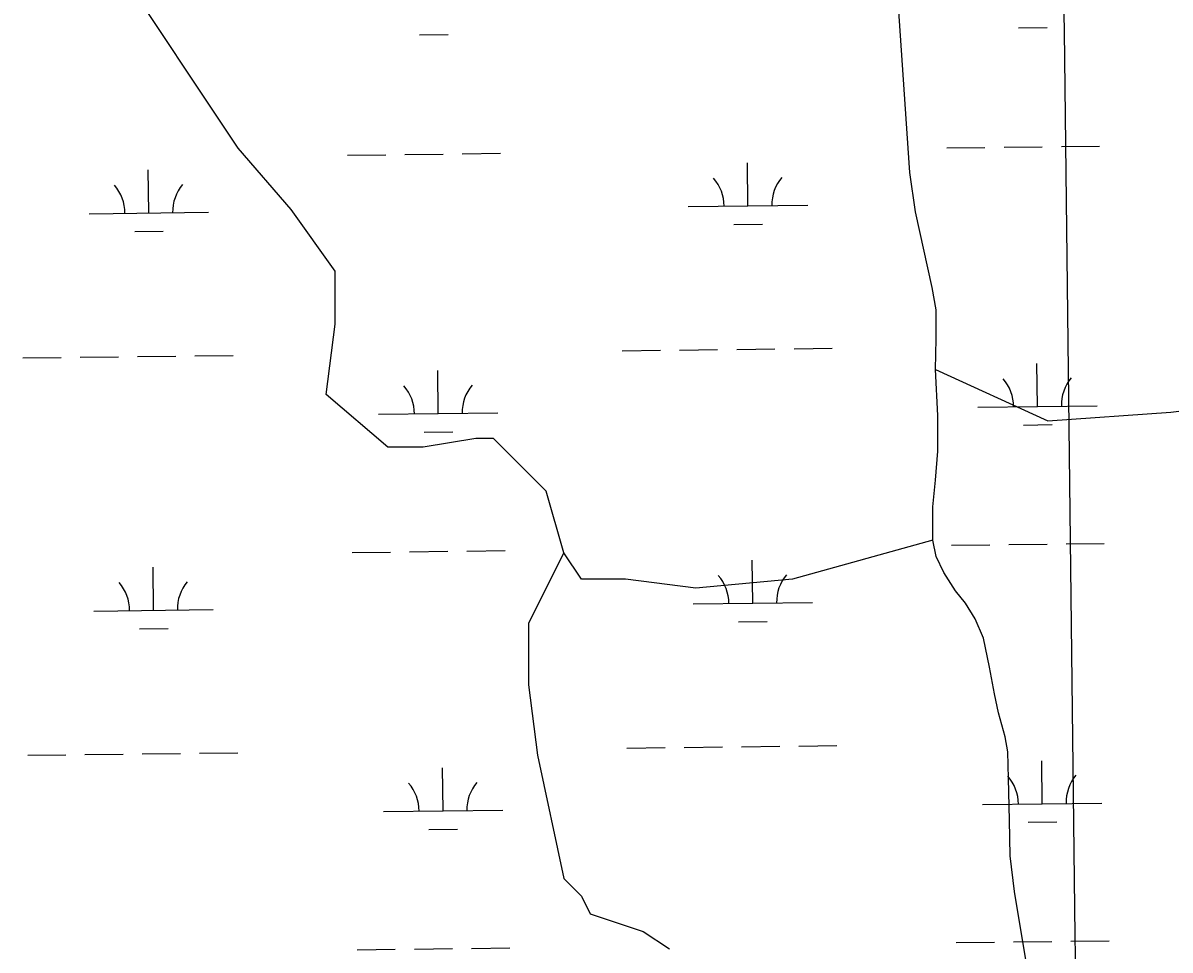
# Model space of a CAD drawing. Extents: x 3694830 to 3732949, y 415201 to 440970.
# Drawn here: x 3719182 to 3720143, y 434490 to 435266 of the extents above; entities that cross this region are included whole.
import ezdxf

# ---------------------------------------------------------------- set-up
doc = ezdxf.new("R2010")
doc.units = 0
for name, color, linetype in [('V-GRID-MAJR', 7, 'Continuous'), ('V-TOPO-SHOR', 7, 'Continuous'), ('V-WETL-SWMP', 7, 'Continuous')]:
    doc.layers.add(name, color=color, linetype=linetype)

msp = doc.modelspace()

# ---------------------------------------------------------------- linework, layer by layer
at = {"layer": 'V-GRID-MAJR'}
msp.add_spline([(3720228.281, 420868.82800000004), (3720155.153, 426926.124), (3720081.987, 432986.504), (3720008.822, 439046.89), (3720008.785, 439049.968)], degree=3, dxfattribs=at)
at = {"layer": 'V-TOPO-SHOR'}
for points in [[(3719944.4390000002, 434833.071), (3719826.8569730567, 434800.18449766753), (3719745.799142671, 434792.81560399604), (3719686.8479932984, 434800.18449766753), (3719650.003524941, 434800.18449766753), (3719635.265737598, 434822.2911786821), (3719620.527950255, 434873.87343438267), (3719583.683481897, 434910.71790274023), (3719576.314588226, 434918.0867964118), (3719561.576800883, 434918.0867964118), (3719517.363438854, 434910.71790274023), (3719487.887864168, 434910.71790274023), (3719436.305608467, 434954.93126476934), (3719443.674502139, 435013.8824141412), (3719443.674502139, 435058.09577617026), (3719406.830033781, 435109.67803187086), (3719362.616671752, 435161.26028757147), (3719259.452160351, 435316.007054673)], [(3720025.13, 434464.963), (3720012.611, 434538.724), (3720009.133, 434568.646), (3720008.4390000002, 434598.567), (3720007.747, 434633.358), (3720007.0530000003, 434655.626), (3720004.966, 434668.152), (3719999.401, 434688.331), (3719995.9220000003, 434704.336), (3719991.748, 434726.604), (3719986.88, 434750.958), (3719979.923, 434766.96400000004), (3719971.573, 434780.183), (3719963.223, 434790.62200000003), (3719953.483, 434805.933), (3719947.22, 434819.153), (3719944.4390000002, 434833.071), (3719944.4390000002, 434844.9), (3719944.441, 434860.903), (3719946.5300000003, 434883.17100000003), (3719948.619, 434907.52400000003), (3719948.6210000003, 434937.445), (3719946.536, 434975.718), (3719947.235, 435001.46400000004), (3719947.237, 435025.819), (3719943.757, 435044.607), (3719929.845, 435107.929), (3719924.977, 435140.63300000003), (3719915.245, 435283.977)], [(3719946.536, 434975.718), (3720040.554889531, 434932.82458375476), (3720143.719400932, 434940.1934774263), (3720261.6216996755, 434954.93126476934), (3720327.9417427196, 434932.82458375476), (3720372.155104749, 434925.45569008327), (3720467.950722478, 434932.82458375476), (3720534.2707655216, 434947.5623710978), (3720600.5908085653, 434925.45569008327), (3720607.9597022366, 434888.6112217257), (3720630.0663832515, 434837.0289660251), (3720703.7553199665, 434741.2333482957), (3720806.9198313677, 434682.2821989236), (3720895.346555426, 434623.3310495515), (3720976.404385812, 434586.4865811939), (3721027.9866415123, 434549.64211283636), (3721116.413365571, 434505.42875080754), (3721138.5200465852, 434498.05985713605)], [(3719635.265737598, 434822.2911786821), (3719605.790162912, 434763.34002931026), (3719605.790162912, 434711.75777360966), (3719613.1590565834, 434652.80662423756), (3719635.265737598, 434549.64211283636), (3719650.003524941, 434534.9043254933), (3719657.3724186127, 434520.1665381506), (3719701.5857806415, 434505.42875080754), (3719723.6924616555, 434490.6909634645)]]:
    msp.add_lwpolyline(points, dxfattribs=at)
at = {"layer": 'V-WETL-SWMP'}
for p, q in [((3719514.3389260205, 435256.01881077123), (3719538.337217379, 435256.30504479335)), ((3720016.211193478, 435262.0047751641), (3720040.2094848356, 435262.2910091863)), ((3719956.000221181, 435161.2785101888), (3719987.9979429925, 435161.66015555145)), ((3720003.9968038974, 435161.85097823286), (3720035.9945257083, 435162.232623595)), ((3720051.993386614, 435162.42344627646), (3720083.9911084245, 435162.8050916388)), ((3719454.127953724, 435155.2925457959), (3719486.1256755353, 435155.67419115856)), ((3719502.12453644, 435155.86501383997), (3719534.122258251, 435156.2466592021)), ((3719550.1211191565, 435156.4374818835), (3719582.1188409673, 435156.8191272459)), ((3719789.5018596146, 435112.85933745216), (3719789.072507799, 435148.85677698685)), ((3719287.6295921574, 435106.87337305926), (3719287.2002403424, 435142.87081259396)), ((3719739.505419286, 435112.26301657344), (3719839.498299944, 435113.4556583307)), ((3719237.6331518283, 435106.27705218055), (3719337.626032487, 435107.4696939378)), ((3719275.814483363, 435091.30035356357), (3719299.812774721, 435091.58658758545)), ((3719777.686750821, 435097.28631795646), (3719801.6850421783, 435097.57255197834)), ((3719182.225218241, 434985.53664683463), (3719214.222940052, 434985.9182921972)), ((3719230.221800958, 434986.10911487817), (3719262.219522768, 434986.4907602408)), ((3719278.2183836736, 434986.681582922), (3719310.2161054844, 434987.06322828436)), ((3719326.21496639, 434987.25405096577), (3719358.212688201, 434987.6356963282)), ((3719684.0974856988, 434991.5226112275), (3719716.095207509, 434991.9042565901)), ((3719732.094068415, 434992.09507927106), (3719764.0917902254, 434992.4767246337)), ((3719780.090651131, 434992.6675473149), (3719812.088372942, 434993.04919267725)), ((3719828.087233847, 434993.2400153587), (3719860.084955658, 434993.6216607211)), ((3720031.9939304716, 434944.92645585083), (3720031.5645786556, 434980.9238953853)), ((3719530.121663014, 434938.94049145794), (3719529.6923111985, 434974.9379309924)), ((3719480.1252226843, 434938.344170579), (3719580.1181033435, 434939.5368123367)), ((3719981.997490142, 434944.3301349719), (3720081.990370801, 434945.5227767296)), ((3720020.1788216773, 434929.3534363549), (3720044.177113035, 434929.639670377)), ((3719518.30655422, 434923.367471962), (3719542.3048455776, 434923.6537059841)), ((3719458.0955819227, 434822.6412069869), (3719490.093303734, 434823.0228523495)), ((3719506.092164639, 434823.213675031), (3719538.0898864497, 434823.5953203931)), ((3719554.0887473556, 434823.7861430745), (3719586.086469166, 434824.1677884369)), ((3719959.96784938, 434828.6271713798), (3719991.9655711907, 434829.00881674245)), ((3720007.9644320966, 434829.19963942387), (3720039.962153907, 434829.581284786)), ((3720055.9610148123, 434829.7721074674), (3720087.958736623, 434830.1537528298)), ((3719793.4694878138, 434780.20799864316), (3719793.040135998, 434816.20543817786)), ((3719291.597220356, 434774.22203425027), (3719291.1678685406, 434810.2194737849)), ((3719241.6007800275, 434773.6257133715), (3719341.5936606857, 434774.81835512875)), ((3719743.4730474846, 434779.61167776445), (3719843.4659281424, 434780.8043195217)), ((3719781.65437902, 434764.63497914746), (3719805.6526703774, 434764.92121316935)), ((3719279.7821115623, 434758.64901475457), (3719303.7804029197, 434758.93524877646)), ((3719688.0651138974, 434658.87127241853), (3719720.0628357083, 434659.2529177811)), ((3719736.061696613, 434659.44374046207), (3719768.0594184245, 434659.82538582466)), ((3719784.05827933, 434660.0162085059), (3719816.0560011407, 434660.39785386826)), ((3719832.054862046, 434660.58867654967), (3719864.0525838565, 434660.9703219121)), ((3719186.1928464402, 434652.8853080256), (3719218.1905682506, 434653.2669533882)), ((3719234.1894291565, 434653.4577760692), (3719266.1871509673, 434653.83942143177)), ((3719282.1860118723, 434654.030244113), (3719314.1837336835, 434654.41188947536)), ((3719330.182594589, 434654.6027121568), (3719362.1803164, 434654.98435751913)), ((3719534.089291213, 434606.28915264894), (3719533.6599393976, 434642.28659218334)), ((3720035.9615586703, 434612.27511704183), (3720035.532206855, 434648.27255657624)), ((3719985.9651183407, 434611.6787961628), (3720085.957999, 434612.8714379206)), ((3719484.0928508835, 434605.69283176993), (3719584.0857315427, 434606.88547352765)), ((3720024.146449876, 434596.70209754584), (3720048.144741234, 434596.988331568)), ((3719522.274182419, 434590.71613315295), (3719546.2724737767, 434591.0023671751)), ((3719963.935477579, 434495.9758325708), (3719995.9331993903, 434496.3574779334)), ((3720011.9320602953, 434496.5483006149), (3720043.9297821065, 434496.929945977)), ((3720059.9286430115, 434497.1207686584), (3720091.9263648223, 434497.50241402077)), ((3719462.0632101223, 434489.9898681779), (3719494.060931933, 434490.3715135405)), ((3719510.059792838, 434490.5623362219), (3719542.057514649, 434490.9439815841)), ((3719558.0563755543, 434491.1348042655), (3719590.0540973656, 434491.5164496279))]:
    msp.add_line(p, q, dxfattribs=at)
for centre, radius, start, end in [((3719232.3849262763, 435106.68929214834), 35.24628790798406, 359.91152952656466, 41.455187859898), ((3719342.8629326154, 435108.00699279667), 35.246287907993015, 139.91152663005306, 181.4551849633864), ((3719734.2571937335, 435112.6752565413), 35.24628790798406, 359.91152952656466, 41.455187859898), ((3719844.735200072, 435113.99295718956), 35.246287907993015, 139.91152663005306, 181.4551849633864), ((3719976.7492645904, 434944.7423749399), 35.24628790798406, 359.91152952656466, 41.455187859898), ((3720087.2272709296, 434946.060075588), 35.246287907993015, 139.91152663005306, 181.4551849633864), ((3719474.8769971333, 434938.756410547), 35.24628790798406, 359.91152952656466, 41.455187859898), ((3719585.355003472, 434940.0741111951), 35.246287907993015, 139.91152663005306, 181.4551849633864), ((3719738.2248219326, 434780.02391773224), 35.24628790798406, 359.91152952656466, 41.455187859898), ((3719848.702828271, 434781.34161838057), 35.246287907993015, 139.91152663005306, 181.4551849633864), ((3719236.352554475, 434774.03795333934), 35.24628790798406, 359.91152952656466, 41.455187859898), ((3719346.830560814, 434775.3556539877), 35.246287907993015, 139.91152663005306, 181.4551849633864), ((3719589.322631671, 434607.4227723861), 35.246287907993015, 139.91152663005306, 181.4551849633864), ((3719980.7168927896, 434612.0910361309), 35.24628790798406, 359.91152952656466, 41.455187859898), ((3720091.194899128, 434613.408736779), 35.246287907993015, 139.91152663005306, 181.4551849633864), ((3719478.844625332, 434606.105071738), 35.24628790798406, 359.91152952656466, 41.455187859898)]:
    msp.add_arc(centre, radius, start, end, dxfattribs=at)

doc.saveas('drawing.dxf')
